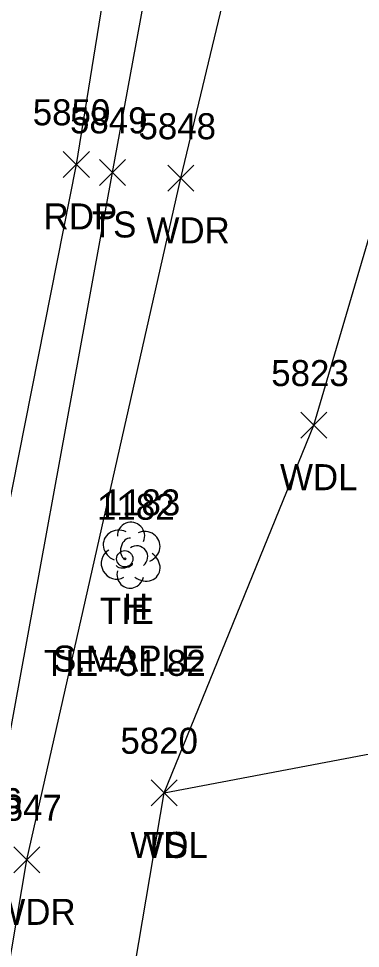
# Model space of a CAD drawing. Extents: x 1554668 to 1563881, y 831386 to 834374.
# Drawn here: x 1561862.3 to 1561888.6, y 833607.6 to 833679 of the extents above; entities that cross this region are included whole.
import ezdxf

# ---------------------------------------------------------------- set-up
doc = ezdxf.new("R2010")
doc.units = 0
for name, color, linetype in [('C_A', 7, 'Continuous'), ('C_C', 7, 'Continuous'), ('C_I', 7, 'Continuous'), ('CBP', 7, 'Continuous'), ('L_A', 7, 'Continuous'), ('L_C', 7, 'Continuous'), ('L_I', 7, 'Continuous'), ('L_TIC', 7, 'Continuous'), ('LAWA', 7, 'Continuous'), ('LELB', 7, 'Continuous'), ('LTD', 7, 'Continuous'), ('P_A', 7, 'Continuous'), ('P_I', 7, 'Continuous'), ('P_TIC', 7, 'Continuous'), ('PET', 7, 'Continuous')]:
    doc.layers.add(name, color=color, linetype=linetype)

msp = doc.modelspace()

# ---------------------------------------------------------------- linework, layer by layer
at = {"layer": 'CBP'}
for radius in [0.625, 0.0833]:
    msp.add_circle((1561870.49, 833637.501), radius, dxfattribs=at)
at = {"layer": 'L_TIC'}
for points in [[(1561868.554, 833666.19), (1561870.554, 833668.19)], [(1561870.554, 833666.19), (1561868.554, 833668.19)], [(1561873.798, 833665.739), (1561875.798, 833667.739)], [(1561875.798, 833665.739), (1561873.798, 833667.739)], [(1561883.985, 833646.771), (1561885.985, 833648.771)], [(1561885.985, 833646.771), (1561883.985, 833648.771)], [(1561872.502, 833618.516), (1561874.502, 833620.516)], [(1561874.502, 833618.516), (1561872.502, 833620.516)], [(1561872.502, 833618.516), (1561874.502, 833620.516)], [(1561874.502, 833618.516), (1561872.502, 833620.516)], [(1561861.973, 833613.369), (1561863.973, 833615.369)], [(1561863.973, 833613.369), (1561861.973, 833615.369)]]:
    msp.add_lwpolyline(points, dxfattribs=at)
at = {"layer": 'LAWA'}
for points in [[(1561868.017, 833554.593), (1561853.324, 833557.227), (1561862.973, 833614.369), (1561874.798, 833666.739), (1561886.539, 833715.765), (1561895.993, 833741.804), (1561893.776, 833756.696), (1561896.793, 833771.816), (1561900.446, 833801.465), (1561911.698, 833843.705), (1561917.941, 833890.876), (1561919.948, 833896.933), (1561931.794, 833916.188)], [(1561868.017, 833554.587), (1561853.326, 833557.225), (1561862.972, 833614.373), (1561874.796, 833666.738), (1561886.54, 833715.766), (1561895.995, 833741.807), (1561893.775, 833756.693), (1561896.794, 833771.816), (1561900.447, 833801.462), (1561911.703, 833843.707), (1561917.942, 833890.875), (1561919.949, 833896.931), (1561931.795, 833916.187)], [(1561868.017, 833554.587), (1561853.326, 833557.225), (1561862.972, 833614.373), (1561874.796, 833666.738), (1561886.54, 833715.766), (1561895.995, 833741.807), (1561893.775, 833756.693), (1561896.794, 833771.816), (1561900.447, 833801.462), (1561911.703, 833843.707), (1561917.942, 833890.875), (1561919.949, 833896.931), (1561931.795, 833916.187)], [(1561868.017, 833554.587), (1561853.326, 833557.225), (1561862.972, 833614.373), (1561874.796, 833666.738), (1561886.54, 833715.766), (1561895.995, 833741.807), (1561893.775, 833756.693), (1561896.794, 833771.816), (1561900.447, 833801.462), (1561911.703, 833843.707), (1561917.942, 833890.875), (1561919.949, 833896.931), (1561931.795, 833916.187)], [(1561868.017, 833554.593), (1561867.819, 833578.003), (1561869.612, 833596.514), (1561873.502, 833619.516), (1561884.985, 833647.771), (1561895.031, 833681.924), (1561900.108, 833706.76)], [(1561868.017, 833554.587), (1561867.82, 833577.996), (1561869.613, 833596.512), (1561873.504, 833619.513), (1561884.989, 833647.77), (1561895.028, 833681.922), (1561900.108, 833706.76)], [(1561868.017, 833554.587), (1561867.82, 833577.996), (1561869.613, 833596.512), (1561873.504, 833619.513), (1561884.989, 833647.77), (1561895.028, 833681.922), (1561900.108, 833706.76)], [(1561868.017, 833554.587), (1561867.82, 833577.996), (1561869.613, 833596.512), (1561873.504, 833619.513), (1561884.989, 833647.77), (1561895.028, 833681.922), (1561900.108, 833706.76)]]:
    msp.add_lwpolyline(points, dxfattribs=at)
at = {"layer": 'LELB'}
for points in [[(1561812.716, 833374.079), (1561818.656, 833401.248), (1561824.645, 833433.945), (1561832.252, 833470.48), (1561836.457, 833492.444), (1561840.257, 833509.466), (1561848.879, 833557.929), (1561859.972, 833614.877), (1561869.557, 833667.191), (1561878.418, 833715.509), (1561890.593, 833773.388), (1561895.718, 833803.087)], [(1561812.716, 833374.079), (1561818.656, 833401.248), (1561824.645, 833433.945), (1561832.252, 833470.48), (1561836.457, 833492.444), (1561840.257, 833509.466), (1561848.879, 833557.929), (1561859.972, 833614.877), (1561869.557, 833667.191), (1561878.418, 833715.509), (1561890.593, 833773.388), (1561895.718, 833803.087)], [(1561812.716, 833374.079), (1561818.656, 833401.248), (1561824.645, 833433.945), (1561832.252, 833470.48), (1561836.457, 833492.444), (1561840.257, 833509.466), (1561848.879, 833557.929), (1561859.972, 833614.877), (1561869.557, 833667.191), (1561878.418, 833715.509), (1561890.593, 833773.388), (1561895.718, 833803.087)], [(1561812.717, 833374.086), (1561818.657, 833401.257), (1561824.644, 833433.948), (1561832.251, 833470.485), (1561836.455, 833492.446), (1561840.257, 833509.472), (1561848.879, 833557.936), (1561859.973, 833614.873), (1561869.554, 833667.19), (1561878.419, 833715.511), (1561890.594, 833773.393), (1561895.717, 833803.083)], [(1561873.502, 833619.516), (1561895.35, 833623.654), (1561928.978, 833631.108), (1561959.995, 833633.163), (1562006.912, 833623.39), (1562034.362, 833614.508)], [(1561873.504, 833619.513), (1561895.35, 833623.654), (1561928.975, 833631.109), (1561959.996, 833633.163), (1562006.915, 833623.389), (1562034.362, 833614.508)], [(1561873.504, 833619.513), (1561895.35, 833623.654), (1561928.975, 833631.109), (1561959.996, 833633.163), (1562006.915, 833623.389), (1562034.362, 833614.508)], [(1561873.504, 833619.513), (1561895.35, 833623.654), (1561928.975, 833631.109), (1561959.996, 833633.163), (1562006.915, 833623.389), (1562034.362, 833614.508)]]:
    msp.add_lwpolyline(points, dxfattribs=at)
at = {"layer": 'LTD'}
msp.add_line((1561870.922, 833637.829), (1561870.922, 833637.829), dxfattribs=at)
msp.add_line((1561870.922, 833637.829), (1561870.922, 833637.829), dxfattribs=at)
msp.add_arc((1561870.969, 833639.263), 1.047, 335.52715, 180.95627, dxfattribs=at)
for centre, major_axis, ratio, start_param, end_param in [((1561870.13, 833638.495), (1.21, -0.512), 0.895232, 1.570796, 4.712389), ((1561871.964, 833638.412), (-1.141, -0.483), 0.949671, 1.570796, 4.712389), ((1561870.714, 833638.287), (-0.208, -0.792), 0.645439, 3.141593, 6.283185), ((1561869.839, 833637.12), (0.584, -1.042), 0.959034, 3.141593, 6.283185), ((1561871.422, 833637.662), (-0.5, 0.667), 0.989748, 3.141593, 6.283185), ((1561871.922, 833636.996), (-1.09, 0.792), 0.841452, 1.570796, 4.712389), ((1561870.922, 833636.329), (0.265, 1.061), 0.942809, 1.570796, 4.712389), ((1561870.464, 833637.079), (-0.625, -0.083), 0.423636, 0, 3.141593)]:
    msp.add_ellipse(centre, major_axis=major_axis, ratio=ratio, start_param=start_param, end_param=end_param, dxfattribs=at)
at = {"layer": 'P_TIC'}
for points in [[(1561865.775, 833666.81), (1561867.775, 833668.81)], [(1561867.775, 833666.81), (1561865.775, 833668.81)]]:
    msp.add_lwpolyline(points, dxfattribs=at)
at = {"layer": 'PET'}
for points in [[(1561809.846, 833376.005), (1561814.767, 833402.407), (1561821.298, 833434.706), (1561829.152, 833470.918), (1561832.475, 833490.835), (1561837.717, 833512.303), (1561846.35, 833556.717), (1561856.484, 833615.766), (1561866.775, 833667.81), (1561874.547, 833715.877)], [(1561809.846, 833376.001), (1561814.768, 833402.403), (1561821.3, 833434.703), (1561829.153, 833470.918), (1561832.475, 833490.828), (1561837.717, 833512.296), (1561846.35, 833556.707), (1561856.484, 833615.768), (1561866.773, 833667.809), (1561874.546, 833715.874)], [(1561809.846, 833376.001), (1561814.768, 833402.403), (1561821.3, 833434.703), (1561829.153, 833470.918), (1561832.475, 833490.828), (1561837.717, 833512.296), (1561846.35, 833556.707), (1561856.484, 833615.768), (1561866.773, 833667.809), (1561874.546, 833715.874)], [(1561809.846, 833376.001), (1561814.768, 833402.403), (1561821.3, 833434.703), (1561829.153, 833470.918), (1561832.475, 833490.828), (1561837.717, 833512.296), (1561846.35, 833556.707), (1561856.484, 833615.768), (1561866.773, 833667.809), (1561874.546, 833715.874)]]:
    msp.add_lwpolyline(points, dxfattribs=at)

# ---------------------------------------------------------------- texts
at = {"layer": 'C_A'}
msp.add_text('TIE', height=2, dxfattribs=at).set_placement((1561868.569, 833632.501))
at = {"layer": 'C_C'}
msp.add_text('TIE=31.82', height=2, dxfattribs=at).set_placement((1561864.285, 833628.501))
at = {"layer": 'C_I'}
msp.add_text('1182', height=2, dxfattribs=at).set_placement((1561868.364, 833640.501))
at = {"layer": 'L_A'}
for s, p in [('TS', (1561867.964, 833662.19)), ('WDR', (1561872.16, 833661.739)), ('WDL', (1561882.403, 833642.771)), ('H', (1561870.355, 833632.829)), ('TS', (1561871.911, 833614.516)), ('WDL', (1561870.919, 833614.516)), ('WDR', (1561860.335, 833609.369))]:
    msp.add_text(s, height=2, dxfattribs=at).set_placement(p)
at = {"layer": 'L_C'}
msp.add_text('S.MAPLE', height=2, dxfattribs=at).set_placement((1561864.985, 833628.829))
at = {"layer": 'L_I'}
for s, p in [('5849', (1561866.287, 833670.19)), ('5848', (1561871.538, 833669.739)), ('5823', (1561881.726, 833650.771)), ('1183', (1561868.796, 833640.829)), ('5820', (1561870.155, 833622.516)), ('5820', (1561870.155, 833622.516)), ('5846', (1561856.658, 833617.873)), ('5847', (1561859.713, 833617.369))]:
    msp.add_text(s, height=2, dxfattribs=at).set_placement(p)
at = {"layer": 'P_A'}
msp.add_text('RDP', height=2, dxfattribs=at).set_placement((1561864.263, 833662.81))
at = {"layer": 'P_I'}
msp.add_text('5850', height=2, dxfattribs=at).set_placement((1561863.429, 833670.81))

doc.saveas('drawing.dxf')
